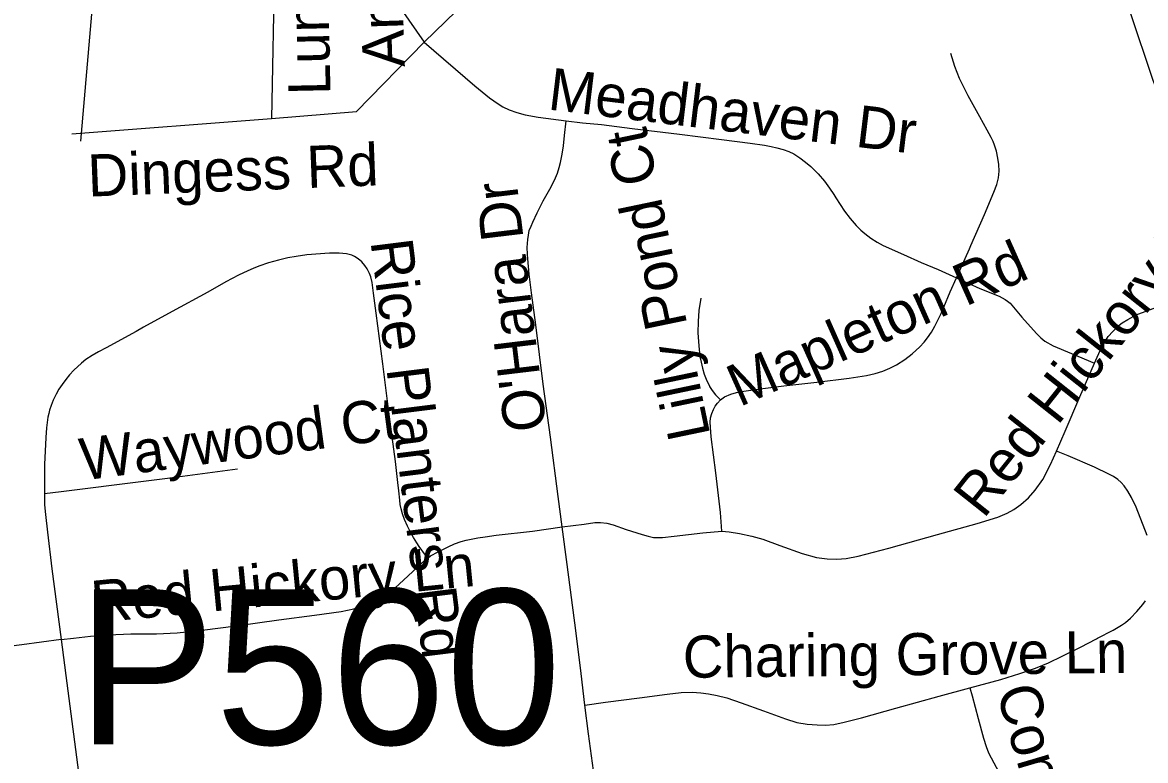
# Model space of a CAD drawing. Extents: x 1383679 to 1536984, y 460658 to 651027.
# Drawn here: x 1413802 to 1416335, y 513110 to 514776 of the extents above; entities that cross this region are included whole.
import ezdxf

# ---------------------------------------------------------------- set-up
doc = ezdxf.new("R2010")
doc.units = 0
for name, color, linetype in [('Exist Road Non-System Structure Non-Sys Other Number Label', 7, 'Continuous'), ('Exist Road Non-System Type 51', 7, 'Continuous'), ('Exist Road Non-System Type 51 Label', 7, 'Continuous')]:
    doc.layers.add(name, color=color, linetype=linetype)

msp = doc.modelspace()

# ---------------------------------------------------------------- linework, layer by layer
at = {"layer": 'Exist Road Non-System Type 51'}
for points in [[(1414202.3, 516102.5), (1414050.8, 515428.6), (1413989.1, 515136.6), (1413961, 514839), (1413933, 514507.6)], [(1414659.5, 515004.5), (1414646.5, 514887.4), (1414656.3, 514806), (1414708.3, 514731.2)], [(1416243.7, 514971.7), (1416250.7, 514946.6), (1416263, 514907.7), (1416280, 514858.4), (1416299.7, 514800.6), (1416351.9, 514645.5), (1416370.1, 514599.4)], [(1414370.1, 514910.1), (1414363.6, 514558.8)], [(1414708.3, 514731.2), (1414828.6, 514848.3), (1414880.6, 514871.1), (1414929.4, 514871.1), (1415192.7, 514845.1), (1415462.6, 514832), (1415547.1, 514832)], [(1413913.6, 514524.1), (1414363.6, 514558.8), (1414555.5, 514575), (1414708.3, 514731.2)], [(1414708.3, 514731.2), (1414822.5, 514632.6)], [(1415908.9, 514199.6), (1415928.5, 514243.2), (1415938, 514264.9), (1415941, 514272.2), (1415972, 514342.1), (1415993.5, 514392.7), (1415999.9, 514410.1), (1416003.4, 514425.4), (1416004.9, 514440.5), (1416004.2, 514455.6), (1416002.4, 514469.8), (1415998.9, 514485.5), (1415994.8, 514499.1), (1415991.6, 514507.5), (1415987.5, 514516.3), (1415978.4, 514532.8), (1415961.9, 514562.6), (1415935.5, 514610.2), (1415915.7, 514648.9), (1415905.1, 514676.2), (1415895.9, 514705.7)], [(1414822.5, 514632.6), (1414855.1, 514605.4), (1414875, 514592.2), (1414885.6, 514585.6), (1414899.9, 514578.6), (1414917.1, 514572.5), (1414935.6, 514567.3), (1414965.6, 514562.1), (1415028.6, 514554.1)], [(1415019.5, 513637.4), (1415010.5, 513706.2), (1414993.1, 513840.3), (1414976.9, 513960), (1414960.1, 514093.6), (1414950, 514165.6), (1414944.6, 514208.1), (1414941.7, 514242.2), (1414941, 514253.3), (1414940.8, 514267.9), (1414942, 514285.7), (1414943.5, 514295.9), (1414945.3, 514306), (1414949.1, 514315.8), (1414953.2, 514325.5), (1414963.3, 514346.5), (1414976.4, 514373), (1414991.4, 514399.8), (1415002.2, 514420.2), (1415009, 514435.9), (1415012.7, 514448.3), (1415015.7, 514459.6), (1415019.7, 514478.6), (1415022.4, 514497.7), (1415024.4, 514520.4), (1415028.6, 514554.1)], [(1415028.6, 514554.1), (1415065.1, 514549.5), (1415107.8, 514545.4), (1415177.3, 514536.7), (1415284.2, 514523.3), (1415378.7, 514511.3), (1415443.6, 514503.3), (1415475.5, 514498.5), (1415490.7, 514496.1), (1415503.6, 514493), (1415517.9, 514489), (1415531, 514484.2), (1415541.9, 514479.3), (1415555.2, 514470.5), (1415568.4, 514460.7), (1415580.5, 514450.8), (1415597.1, 514434.4), (1415611, 514418), (1415622.3, 514401.7), (1415631.9, 514387.3), (1415636.8, 514379.9), (1415656.2, 514349.7), (1415669, 514333.5), (1415682.9, 514317.8), (1415693.2, 514307.4), (1415702.2, 514299.2), (1415715.8, 514288.7), (1415730.2, 514279.7), (1415743.8, 514272.3), (1415789.6, 514252.1), (1415829.3, 514234.5), (1415867.3, 514218.5), (1415908.9, 514199.6)], [(1414716.4, 513567.4), (1414711, 513573.7), (1414696.9, 513593.3), (1414691.2, 513601.8), (1414684.1, 513613.8), (1414676.4, 513627), (1414670.4, 513639), (1414663.5, 513654.1), (1414659.1, 513666.9), (1414656.3, 513678.5), (1414654.3, 513688.2), (1414653, 513698.1), (1414650.8, 513718.6), (1414648.6, 513737.6), (1414643.4, 513784.9), (1414630.2, 513885.2), (1414614.5, 514005.3), (1414599.7, 514119.8), (1414593.8, 514165.3), (1414590.5, 514189.2), (1414587.6, 514201.6), (1414584.8, 514209.5), (1414579.2, 514219.6), (1414574.1, 514227.1), (1414567.1, 514235.5), (1414559, 514242.6), (1414550.6, 514247.9), (1414544.7, 514250.5), (1414532.8, 514254), (1414516.7, 514255.3), (1414494.3, 514255.1), (1414443.5, 514251.5), (1414419.2, 514247.8), (1414400.3, 514244.6), (1414379.2, 514239.5), (1414356.8, 514233.4), (1414335.2, 514225.7), (1414322, 514220.4), (1414310.5, 514215.4), (1414288.9, 514205.2), (1414260.9, 514190.4), (1414220, 514167.4), (1414139.4, 514123.7), (1414075, 514088), (1414058.2, 514078.6), (1413990.7, 514041.8), (1413973.5, 514032.4), (1413958.8, 514024.1), (1413945.1, 514015.1), (1413935.3, 514007.3), (1413917.5, 513991), (1413908.3, 513980.8), (1413899.5, 513970.2), (1413891.2, 513958.7), (1413884.2, 513948.1), (1413877.9, 513937.4), (1413871.1, 513923.2), (1413866.3, 513911.8), (1413863, 513901.1), (1413861, 513893.2), (1413859.3, 513885.5), (1413857.3, 513873.5), (1413856, 513861), (1413854.4, 513839.4), (1413851.4, 513778.3), (1413851.6, 513728.6), (1413851.7, 513711.9)], [(1415376.8, 513924.1), (1415385.9, 513930.9), (1415399.6, 513936.7), (1415412.3, 513940.7), (1415429.2, 513944), (1415465.8, 513948.8), (1415519.3, 513955.6), (1415593.8, 513964.3), (1415666.7, 513973.4), (1415705.8, 513979.3), (1415725.2, 513983.4), (1415742.7, 513988.6), (1415758.9, 513995.7), (1415773.6, 514003.5), (1415792.7, 514015.1), (1415809, 514028), (1415826.5, 514043.6), (1415836, 514054.1), (1415843.8, 514064.4), (1415852.2, 514077.2), (1415860.2, 514090.2), (1415874.4, 514119.4), (1415880.6, 514133.7), (1415894.8, 514168.3), (1415908.9, 514199.6)], [(1415908.9, 514199.6), (1415961.3, 514175.7), (1416005.2, 514157.8), (1416018.6, 514150.8), (1416023.7, 514147.1), (1416029.7, 514142.6), (1416056, 514111.1), (1416089.5, 514074.2), (1416099.2, 514064.5), (1416108.6, 514056.8), (1416127, 514046.2), (1416168.5, 514028.6), (1416220.6, 514007.1)], [(1415332.2, 514153.3), (1415327.7, 514125.9), (1415326, 514101.2), (1415325.3, 514075.6), (1415327.6, 514046.4), (1415330.2, 514021.8), (1415332.6, 514009.3), (1415335.6, 513995.6), (1415339.7, 513982.1), (1415344.3, 513970.8), (1415351.6, 513955.3), (1415352, 513954.6), (1415358.1, 513945), (1415365.6, 513935.3), (1415376.8, 513924.1)], [(1416220.6, 514007.1), (1416235.9, 514042.2), (1416251.4, 514066.8), (1416272.4, 514089.4), (1416282.8, 514098.2), (1416295.8, 514105.9), (1416314.5, 514116.2), (1416399.5, 514147.9)], [(1416134.4, 513808.6), (1416154.4, 513853.9), (1416187.4, 513930.9), (1416220.6, 514007.1)], [(1415379.9, 513627.6), (1415376.3, 513670), (1415365.9, 513759.9), (1415355.3, 513840.9), (1415352.9, 513874.1), (1415354.1, 513883.4), (1415356.8, 513893.3), (1415360.5, 513902.6), (1415364.5, 513910.2), (1415370, 513916.9), (1415376.8, 513924.1)], [(1415379.9, 513627.6), (1415396.3, 513626.1), (1415419.8, 513622.4), (1415447.1, 513617), (1415472.3, 513610.2), (1415510.3, 513595.5), (1415561, 513577.4), (1415593.5, 513568.3), (1415617, 513565.5), (1415638.7, 513564.6), (1415660.4, 513566.5), (1415687, 513571.8), (1415756, 513589.6), (1415866.2, 513620.4), (1415955.9, 513645.2), (1416002.4, 513659.5), (1416023.4, 513668.6), (1416038.6, 513676.9), (1416054.3, 513688.4), (1416071.2, 513703.2), (1416086.7, 513720.6), (1416103.8, 513744.9), (1416121, 513778.4), (1416134.4, 513808.6)], [(1416338.9, 513618.5), (1416314.1, 513682.1), (1416303.7, 513704.1), (1416295.4, 513718.4), (1416287.4, 513729.9), (1416280.2, 513737.4), (1416272.6, 513744.6), (1416263, 513751), (1416252.8, 513756.9), (1416220, 513772.7), (1416161.2, 513798.3), (1416134.4, 513808.6)], [(1414287.1, 513768.2), (1414129.4, 513747.1), (1414075, 513740.2), (1413889.2, 513716.4), (1413851.7, 513711.9)], [(1413851.7, 513711.9), (1413851.9, 513687.5), (1413853.6, 513665.8), (1413858.6, 513625.9), (1413868.4, 513542.7), (1413883.8, 513423.6), (1413889.2, 513383.2)], [(1414716.4, 513567.4), (1414722.7, 513572), (1414739.5, 513581.6), (1414761.9, 513592.7), (1414776.5, 513599.1), (1414791.7, 513604.3), (1414802.9, 513607.6), (1414828.9, 513612.7), (1414845.6, 513615.4), (1414870.5, 513618.7), (1414952.4, 513628.3), (1415019.5, 513637.4)], [(1415019.5, 513637.4), (1415069.2, 513644.1), (1415093, 513647.3), (1415105.8, 513647.7), (1415120, 513646.3), (1415134.3, 513642.4), (1415164.1, 513632), (1415200.2, 513620.4), (1415213.5, 513616.5), (1415225.8, 513613.9), (1415235.1, 513613.4), (1415245.5, 513613.9), (1415272.1, 513616.5), (1415336.8, 513624.1), (1415379.9, 513627.6)], [(1415070.8, 513235.7), (1415062.2, 513307.2), (1415050.3, 513404.1), (1415030.5, 513552.9), (1415019.5, 513637.4)], [(1413889.2, 513383.2), (1413916.8, 513386.9), (1413955, 513390.8), (1413995.9, 513394.3), (1414046, 513396.2), (1414075, 513396.4), (1414104.5, 513396.7), (1414150.7, 513398.9), (1414207.2, 513404.7), (1414283.9, 513414.5), (1414380.4, 513427.8), (1414460.5, 513438.4), (1414520.7, 513446.7), (1414549.6, 513453), (1414573.9, 513460.8), (1414596, 513470.5), (1414617.5, 513482), (1414641.9, 513499.6), (1414672.1, 513527.2), (1414692.8, 513546.8), (1414709.1, 513562), (1414716.4, 513567.4)], [(1415939.3, 513274.4), (1416008.9, 513293.5), (1416051.6, 513306.6), (1416087.1, 513318.7), (1416116.6, 513331), (1416147.3, 513345.6), (1416188.5, 513366.5), (1416224.5, 513384.7), (1416227.1, 513386.2), (1416262.5, 513404.4), (1416280.9, 513415.7), (1416290.3, 513422.1), (1416301.6, 513431.4), (1416316, 513446.5), (1416329, 513462.2), (1416335.4, 513471)], [(1413889.2, 513383.2), (1413800.1, 513371.3), (1413664.6, 513354.5), (1413522.8, 513336.1), (1413382.6, 513317.6), (1413252.7, 513300.7), (1413200, 513293.4)], [(1413889.2, 513383.2), (1413902.2, 513285), (1413930.2, 513066), (1413934.6, 513031.4), (1413941.1, 512987.4)], [(1415070.8, 513235.7), (1415117.2, 513242.2), (1415193.6, 513252), (1415256, 513260.3), (1415287.7, 513263.7), (1415312.3, 513264.6), (1415332.4, 513262.9), (1415349.2, 513260.7), (1415368.9, 513257.4), (1415390.7, 513251.6), (1415423.3, 513240.3), (1415473.2, 513222.3), (1415523.4, 513204.2), (1415549, 513196.6), (1415572.1, 513192.3), (1415594.4, 513190.7), (1415613.7, 513190.3), (1415632.2, 513191.9), (1415655.2, 513197), (1415695, 513207.1), (1415772.1, 513228.6), (1415870.1, 513255.5), (1415939.3, 513274.4)], [(1415939.3, 513274.4), (1415944.1, 513256.8), (1415958, 513205.3), (1415970.2, 513160.7), (1415975.6, 513141.8), (1415981, 513128.2), (1415992.9, 513105), (1416007.9, 513077.5), (1416014.1, 513066), (1416018.6, 513057.8), (1416025.4, 513039.5), (1416031, 513021.4), (1416037.1, 512998.6), (1416042, 512979), (1416047.5, 512956.7), (1416062.2, 512904.1)], [(1415125.6, 512859.9), (1415124.5, 512866.8), (1415106.9, 512968), (1415092.9, 513066), (1415092.1, 513071.3), (1415078.6, 513170.4), (1415070.8, 513235.7)]]:
    msp.add_lwpolyline(points, dxfattribs=at)

# ---------------------------------------------------------------- texts
at = {"layer": 'Exist Road Non-System Structure Non-Sys Other Number Label'}
msp.add_text('P560', height=349.96, dxfattribs=at).set_placement((1413924.5, 513146.9))
at = {"layer": 'Exist Road Non-System Type 51 Label'}
for s, rotation, p in [('Ansted Way Ct', 91.888, (1414664.6, 514675.8)), ('Lundale Ct', 91.2166, (1414496.9, 514612.6)), ('Meadhaven Dr', 353.0896, (1414985, 514579.6)), ('Lilly Pond Ct', 101.7678, (1415353.9, 513844.7)), ('Dingess Rd', 2.2487, (1413950.6, 514382.6)), ("O'Hara Dr", 96.8813, (1414984.4, 513857.9)), ('Red Hickory Ln', 51.5999, (1415970.3, 513654.2)), ('Mapleton Rd', 23.9865, (1415419.4, 513907.4)), ('Rice Planters Rd', 277.1246, (1414586.8, 514281.9)), ('Waywood Ct', 7.5954, (1413938.3, 513742.1)), ('Red Hickory Ln', 5.5538, (1413961.7, 513420.6)), ('Charing Grove Ln', 0.6594, (1415292, 513296.9)), ('Confederate Av', 286.42, (1415997.8, 513267.6))]:
    msp.add_text(s, height=95, rotation=rotation, dxfattribs=at).set_placement(p)

doc.saveas('drawing.dxf')
